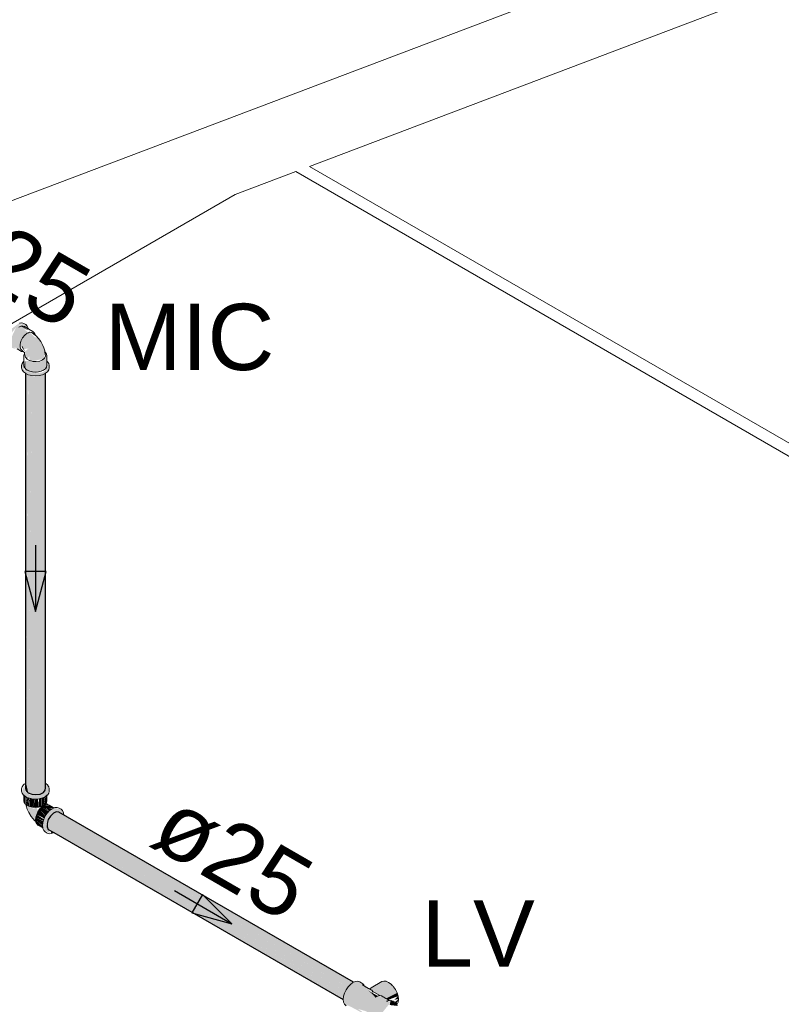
# Model space of a CAD drawing. Header units: millimetres. Extents: x 567 to 934, y -1 to 364.
# Tile 726 of 1056: x 730.94 to 733.24, y 129.03 to 132. Entities that reach past the tile are written whole.
import ezdxf

# ---------------------------------------------------------------- set-up
doc = ezdxf.new("R2010")
doc.units = ezdxf.units.MM
doc.header["$MEASUREMENT"] = 0
doc.linetypes.add('NULL', pattern=[0])
for name, color, linetype, lineweight in [('AF-Condutos', 140, 'Continuous', 25), ('AF-Conexões', 152, 'Continuous', 18), ('AF-Peça de utilização', 152, 'Continuous', 18), ('AF-Sentido conduto', 140, 'Continuous', 30), ('AF-Textos conduto', 7, 'Continuous', 9), ('Textos', 7, 'Continuous', 9)]:
    doc.layers.add(name, color=color, linetype=linetype, lineweight=lineweight)
doc.layers.add('ARQ FINA', color=8, linetype='Continuous')
doc.styles.add('Arial', font='arial.ttf')

msp = doc.modelspace()

# ---------------------------------------------------------------- hatches: boundary and pattern name
at = {"layer": 'AF-Condutos', "linetype": 'Continuous'}
for points in [[(730.9558, 129.6931), (730.9579, 129.6944), (730.9578, 130.9406)], [(730.9558, 130.9304), (730.9558, 129.6779), (730.9577, 130.9293)], [(730.9579, 129.6947), (730.9646, 130.9265), (730.9578, 130.9296)], [(730.965, 129.6975), (730.9647, 130.9344), (730.9579, 129.6947), (730.9647, 129.6644), (730.9754, 129.6604), (730.9754, 130.9304)], [(730.9647, 130.9263), (730.965, 129.7), (730.9753, 130.9218)], [(730.9754, 129.6604), (730.9879, 129.6593), (730.9879, 130.9293)], [(730.9879, 129.6593), (731.0002, 129.6612), (731.0002, 130.9312)], [(730.9879, 130.923), (730.9879, 129.6593), (731.0002, 130.9239)], [(731.0103, 129.6964), (731.0101, 130.9358), (731.0002, 129.6612), (731.0159, 129.6724), (731.0159, 129.6938), (731.0103, 129.7058)], [(731.0101, 130.9268), (731.0002, 130.9245), (731.0002, 129.6612)], [(731.0103, 129.6964), (731.0159, 130.93), (731.0101, 130.9257)], [(731.0159, 129.6938), (731.0159, 130.9424), (731.0103, 129.7058)], [(731.0159, 129.6724), (731.0166, 130.9305), (731.0159, 130.93)], [(731.0165, 129.6936), (731.0166, 130.9305), (731.0159, 129.698)], [(730.9754, 130.9221), (730.9754, 129.6604), (730.9879, 130.9208)], [(730.9579, 129.6947), (730.9578, 129.6706), (730.9647, 129.6644)], [(731.0754, 129.569), (731.0318, 129.5948), (731.0251, 129.584)], [(731.0571, 129.6064), (731.0493, 129.6071), (731.0318, 129.5948), (731.0751, 129.5691), (731.928, 129.0774), (731.9282, 129.0776), (731.0737, 129.5833), (731.9357, 129.0861), (731.9359, 129.0862), (731.0724, 129.5935), (731.9426, 129.0913), (731.9427, 129.0914)], [(731.9455, 129.0935), (731.0571, 129.6064), (731.9423, 129.0916)], [(731.9414, 129.092), (731.0724, 129.5935), (731.9357, 129.0863)], [(731.9149, 129.0409), (731.9149, 129.0411), (731.0468, 129.5472), (731.9142, 129.0466), (731.9153, 129.0462), (731.0791, 129.5384), (731.9163, 129.0558), (731.9172, 129.0556), (731.0774, 129.5531), (731.9206, 129.067), (731.9216, 129.0668), (731.0754, 129.569), (731.0251, 129.584), (731.0214, 129.5724), (731.0251, 129.5546)], [(731.9345, 129.0868), (731.0737, 129.5833), (731.9279, 129.0778)], [(731.9269, 129.078), (731.0754, 129.569), (731.921, 129.0671)], [(731.9147, 129.0412), (731.9152, 129.046), (731.0458, 129.5478)], [(731.9164, 129.0561), (731.9214, 129.0665), (731.0774, 129.5531)], [(731.9145, 129.0467), (731.9171, 129.0553), (731.0791, 129.5384)]]:
    msp.add_hatch(color=151, dxfattribs=at).paths.add_polyline_path(points)
at = {"layer": 'AF-Conexões', "linetype": 'Continuous'}
for points in [[(730.9283, 131.0038), (730.9065, 131.024), (730.9151, 131.0531), (730.9283, 131.0695), (730.9436, 131.0783), (730.9614, 131.0728), (730.9568, 131.0771), (730.9377, 131.0817), (730.9153, 131.0654), (730.9045, 131.0467), (730.9006, 131.0274), (730.9092, 131.0084)], [(730.9614, 131.0728), (730.9467, 131.0773), (730.9283, 131.0695), (730.9122, 131.0347), (730.9146, 131.0145), (730.944, 130.9962), (730.9376, 131.02), (730.9648, 131.0525), (730.9431, 131.0722), (730.9359, 131.0694), (730.9652, 131.0594)], [(730.9406, 131.0238), (730.9426, 131.0277), (730.9424, 131.0726), (730.9398, 131.0602)], [(730.9482, 131.0727), (730.9431, 131.0722), (730.9652, 131.0594)], [(730.9503, 130.9658), (730.9551, 130.9381), (730.9863, 130.9297), (731.0109, 130.9395), (731.0237, 130.9538), (731.0199, 130.9883), (731.0037, 130.9657), (730.9773, 130.9637), (730.9689, 130.9657), (731.0117, 130.9738), (731.0146, 130.9941), (731.0024, 131.0262), (730.9887, 131.0428), (730.9859, 131.0373), (730.9688, 131.054), (730.9474, 131.0373), (730.9401, 131.018), (730.9475, 131.0032), (730.9652, 131.0047), (730.9536, 130.9951), (730.961, 130.9732), (730.9676, 130.9813), (730.9685, 130.9688)], [(730.955, 130.9952), (730.9475, 131.0119), (730.9442, 131.0106)], [(730.9447, 130.9537), (730.9503, 130.9349), (730.9756, 130.9237), (730.9971, 130.9237), (731.0158, 130.9299), (731.0266, 130.9407), (731.0266, 130.96), (731.0166, 130.9385), (731.0072, 130.9329), (730.9863, 130.9297), (730.9569, 130.9367), (730.9503, 130.9417), (730.9503, 130.9658)], [(730.9527, 130.9485), (730.9558, 130.9443), (730.9558, 130.9699)], [(731.0166, 129.6933), (731.0159, 129.6726), (730.9731, 129.657), (730.9552, 129.668), (730.9531, 129.6877), (730.9463, 129.6713), (730.9503, 129.6581), (730.9756, 129.6469), (730.9971, 129.6469), (731.0211, 129.6572), (731.028, 129.6769)], [(730.9523, 129.6566), (730.9516, 129.6407), (730.9562, 129.6307), (730.9562, 129.6536)], [(730.9567, 129.6331), (730.9689, 129.6233), (730.969, 129.6474), (730.9626, 129.6298), (730.9618, 129.6502)], [(730.9571, 129.6347), (730.9605, 129.6504), (730.9569, 129.6531)], [(730.9626, 129.6298), (730.9677, 129.6483), (730.9619, 129.6509)], [(730.9761, 129.6469), (730.9689, 129.6233), (730.9773, 129.6213), (730.9851, 129.6462)], [(730.9697, 129.6258), (730.9761, 129.6468), (730.9691, 129.6485)], [(730.9941, 129.6467), (730.9863, 129.6461), (730.9773, 129.6213), (730.9953, 129.6213)], [(731.0025, 129.6482), (730.9953, 129.6213), (731.0037, 129.6233)], [(731.0023, 129.6473), (730.9971, 129.6469), (730.9953, 129.6213)], [(731.0097, 129.6505), (731.0037, 129.6233), (731.0109, 129.6265), (731.0153, 129.6529)], [(731.0096, 129.6499), (731.0037, 129.6485), (731.0037, 129.6233)], [(731.0207, 129.6568), (731.0167, 129.6538), (731.0109, 129.6265), (731.0191, 129.6344)], [(730.9579, 129.6295), (730.9731, 129.5937), (730.9864, 129.5809), (730.994, 129.6077), (730.9899, 129.6209), (730.9808, 129.6163), (730.9695, 129.6232)], [(731.0217, 129.6033), (731.0049, 129.6213), (730.999, 129.615), (731.0166, 129.5959)], [(731.0275, 129.6095), (731.0113, 129.6259), (731.0049, 129.6213)], [(731.0258, 129.6093), (731.0049, 129.6213), (731.0216, 129.6034)], [(731.0711, 129.6047), (731.0645, 129.614), (731.0444, 129.6201), (731.022, 129.6038), (731.0112, 129.5851), (731.0073, 129.5658), (731.0112, 129.5511), (731.0306, 129.5436), (731.0171, 129.5707), (731.0438, 129.6076), (731.0691, 129.5995)], [(731.042, 129.6191), (731.0287, 129.6277), (731.0113, 129.6259), (731.0299, 129.6189)], [(731.0318, 129.6141), (731.0113, 129.6259), (731.0272, 129.6099)], [(731.0113, 129.6259), (731.0312, 129.6145), (731.0361, 129.6166)], [(731.008, 129.5724), (730.9875, 129.5912), (730.9867, 129.5833), (731.0074, 129.5664)], [(731.0097, 129.5798), (730.99, 129.5994), (730.9875, 129.5912)], [(731.0076, 129.5728), (731.0093, 129.5786), (730.9875, 129.5912)], [(731.0125, 129.5878), (731.0159, 129.5949), (730.999, 129.615), (730.99, 129.5994)], [(731.009, 129.5804), (731.0112, 129.5851), (730.99, 129.5994)], [(730.9875, 129.5765), (731.0072, 129.5651), (730.9867, 129.5833)], [(731.008, 129.5598), (731.0074, 129.565), (730.9875, 129.5765), (730.99, 129.571)], [(731.035, 129.5422), (731.0417, 129.545), (731.0309, 129.5513)]]:
    msp.add_hatch(color=161, dxfattribs=at).paths.add_polyline_path(points)
at = {"layer": 'AF-Peça de utilização', "linetype": 'Continuous'}
for points in [[(731.9772, 129.0824), (731.9647, 129.0944), (731.9516, 129.0956), (731.9294, 129.0794), (731.9187, 129.0609), (731.9148, 129.0417), (731.9187, 129.0271), (731.9377, 129.0194), (731.9881, 128.9925), (731.9596, 129.0129), (731.9818, 129.0064), (732.0128, 128.9926), (732.0142, 128.987), (732.0303, 128.961), (732.0503, 128.9627), (732.0275, 128.9759), (732.0357, 129.0057), (732.0582, 129.0331), (732.0258, 129.0518), (732.0115, 129.0488), (731.9914, 129.0679), (731.9984, 129.0679), (732.0241, 129.053)], [(732.037, 129.0971), (732.0309, 129.0952), (731.9989, 129.0767), (732.0041, 129.0656), (732.0436, 129.0444), (732.0773, 129.0613), (732.0665, 129.08), (732.0518, 129.0931)], [(732.0191, 129.0518), (731.9914, 129.0679), (732.0107, 129.0495)], [(732.0803, 129.0514), (732.0773, 129.0613), (732.0452, 129.0451), (732.0506, 129.0404)], [(732.0812, 129.0427), (732.0803, 129.0514), (732.0688, 129.0407)], [(732.0793, 129.0219), (732.0771, 129.0267), (732.0579, 129.039), (732.0549, 129.0247)], [(732.0765, 129.0317), (732.0813, 129.042), (732.071, 129.0339)]]:
    msp.add_hatch(color=161, dxfattribs=at).paths.add_polyline_path(points)

# ---------------------------------------------------------------- linework, layer by layer
at = {"layer": 'AF-Condutos'}
for p, q in [((730.9558, 130.9308), (730.9558, 130.9304)), ((730.9558, 130.9304), (730.9558, 129.6779)), ((731.0166, 129.6971), (731.0166, 130.9305)), ((730.9558, 129.6779), (730.9578, 129.6706)), ((731.0159, 129.6724), (731.0166, 129.6797)), ((731.0166, 129.6936), (731.0166, 129.6971)), ((731.0166, 129.6933), (731.0166, 129.6936)), ((731.0166, 129.6797), (731.0166, 129.6933)), ((730.9578, 129.6706), (730.9647, 129.6644)), ((730.9647, 129.6644), (730.9754, 129.6604)), ((730.9754, 129.6604), (730.9879, 129.6593)), ((730.9879, 129.6593), (731.0002, 129.6612)), ((731.0002, 129.6612), (731.0101, 129.6658)), ((731.0101, 129.6658), (731.0159, 129.6724)), ((731.0318, 129.5948), (731.0251, 129.584)), ((731.0404, 129.603), (731.0318, 129.5948)), ((731.0493, 129.6071), (731.0404, 129.603)), ((731.0571, 129.6064), (731.0493, 129.6071)), ((731.9455, 129.0935), (731.0571, 129.6064)), ((731.0251, 129.584), (731.0214, 129.5724)), ((731.0214, 129.5724), (731.0214, 129.562)), ((731.0214, 129.562), (731.0251, 129.5546)), ((731.0251, 129.5546), (731.0417, 129.545)), ((731.0417, 129.545), (731.0419, 129.5449)), ((731.0419, 129.5449), (731.9149, 129.0409)), ((731.946, 129.0932), (731.9455, 129.0935))]:
    msp.add_line(p, q, dxfattribs=at)
at = {"layer": 'AF-Conexões'}
for p, q in [((730.9423, 131.0721), (730.9359, 131.0694)), ((730.9448, 131.0824), (730.9377, 131.0817)), ((730.9431, 131.0722), (730.9423, 131.0721)), ((730.9482, 131.0727), (730.9431, 131.0722)), ((730.9509, 131.0805), (730.9448, 131.0824)), ((730.9533, 131.0712), (730.9482, 131.0727)), ((730.9568, 131.0771), (730.9509, 131.0805)), ((730.9646, 131.0647), (730.9533, 131.0712)), ((730.9614, 131.0728), (730.9568, 131.0771)), ((730.9636, 131.068), (730.9614, 131.0728)), ((730.954, 131.0454), (730.9474, 131.0373)), ((730.9614, 131.0512), (730.954, 131.0454)), ((730.9648, 131.0525), (730.9614, 131.0512)), ((730.9644, 131.0663), (730.9636, 131.068)), ((730.9646, 131.0647), (730.9644, 131.0663)), ((730.9653, 131.0643), (730.9646, 131.0647)), ((730.9656, 131.0528), (730.9648, 131.0525)), ((730.966, 131.0638), (730.9653, 131.0643)), ((730.9688, 131.054), (730.9656, 131.0528)), ((730.9788, 131.0565), (730.966, 131.0638)), ((730.9754, 131.0534), (730.9688, 131.054)), ((730.9816, 131.0485), (730.9754, 131.0534)), ((730.9827, 131.0528), (730.9788, 131.0565)), ((730.9854, 131.0454), (730.9816, 131.0485)), ((730.9852, 131.0474), (730.9827, 131.0528)), ((730.9854, 131.0454), (730.9852, 131.0474)), ((730.9864, 131.0446), (730.9854, 131.0454)), ((730.9887, 131.0428), (730.9864, 131.0446)), ((730.9956, 131.0352), (730.9887, 131.0428)), ((730.9426, 131.0277), (730.9401, 131.018)), ((730.9401, 131.018), (730.9401, 131.0137)), ((730.9401, 131.0137), (730.9401, 131.0101)), ((730.9474, 131.0373), (730.9426, 131.0277)), ((731.0024, 131.0262), (730.9956, 131.0352)), ((731.0087, 131.0142), (731.0024, 131.0262)), ((731.0119, 131.0068), (731.0087, 131.0142)), ((730.9312, 131.0036), (730.944, 130.9962)), ((730.9401, 131.0101), (730.9401, 131.0093)), ((730.9401, 131.0093), (730.9426, 131.0029)), ((730.9426, 131.0029), (730.9427, 131.0026)), ((730.9427, 131.0026), (730.948, 130.9974)), ((730.944, 130.9962), (730.9491, 130.9946)), ((730.948, 130.9974), (730.9506, 130.9948)), ((730.9491, 130.9946), (730.9506, 130.9948)), ((730.9506, 130.9948), (730.9528, 130.9926)), ((730.9527, 130.9883), (730.9516, 130.9831)), ((730.9516, 130.9831), (730.9516, 130.9684)), ((730.9536, 130.9895), (730.9527, 130.9883)), ((730.9528, 130.9926), (730.9533, 130.9907)), ((730.9533, 130.9907), (730.9536, 130.9895)), ((730.9536, 130.9895), (730.9546, 130.986)), ((730.9546, 130.986), (730.9565, 130.9788)), ((731.0133, 131.0015), (731.0119, 131.0068)), ((731.0143, 130.998), (731.0133, 131.0015)), ((731.014, 130.9757), (731.0167, 130.9817)), ((731.0146, 130.9946), (731.0143, 130.998)), ((731.0154, 130.994), (731.0146, 130.9946)), ((731.0146, 130.9941), (731.0146, 130.9946)), ((731.0167, 130.9817), (731.0146, 130.9941)), ((731.0165, 130.9932), (731.0154, 130.994)), ((731.0199, 130.9883), (731.0165, 130.9932)), ((731.0211, 130.9831), (731.0199, 130.9883)), ((731.0211, 130.9675), (731.0211, 130.9831)), ((730.9461, 130.96), (730.9447, 130.9537)), ((730.9447, 130.9537), (730.9447, 130.9469)), ((730.9503, 130.9658), (730.9461, 130.96)), ((730.9516, 130.9667), (730.9503, 130.9658)), ((730.9516, 130.9684), (730.9516, 130.9667)), ((730.9516, 130.9667), (730.9516, 130.9537)), ((730.9516, 130.9537), (730.9527, 130.9485)), ((730.9565, 130.9788), (730.9566, 130.9786)), ((730.9566, 130.9786), (730.961, 130.9732)), ((730.961, 130.9732), (730.9616, 130.9728)), ((730.9616, 130.9728), (730.9685, 130.9688)), ((730.9685, 130.9688), (730.9781, 130.9662)), ((730.9781, 130.9662), (730.9888, 130.9656)), ((730.9888, 130.9656), (730.9991, 130.9672)), ((730.9991, 130.9672), (731.0079, 130.9707)), ((731.0079, 130.9707), (731.0117, 130.9738)), ((731.0117, 130.9738), (731.014, 130.9757)), ((731.0199, 130.9485), (731.0211, 130.9537)), ((731.0211, 130.9667), (731.0211, 130.9675)), ((731.0224, 130.9658), (731.0211, 130.9667)), ((731.0211, 130.9537), (731.0211, 130.9667)), ((731.0235, 130.9642), (731.0224, 130.9658)), ((731.0239, 130.9637), (731.0235, 130.9642)), ((731.0266, 130.96), (731.0239, 130.9637)), ((731.028, 130.9537), (731.0266, 130.96)), ((731.028, 130.9469), (731.028, 130.9537)), ((730.9447, 130.9469), (730.9461, 130.9407)), ((730.9461, 130.9407), (730.9503, 130.9349)), ((730.9503, 130.9349), (730.9558, 130.9308)), ((730.9527, 130.9485), (730.9558, 130.9443)), ((730.9558, 130.9443), (730.9562, 130.9437)), ((730.9558, 130.9308), (730.9569, 130.9299)), ((730.9562, 130.9437), (730.9617, 130.9395)), ((730.9569, 130.9299), (730.9655, 130.9261)), ((730.9617, 130.9395), (730.9689, 130.9363)), ((730.9655, 130.9261), (730.9756, 130.9237)), ((730.9689, 130.9363), (730.9773, 130.9343)), ((730.9756, 130.9237), (730.9863, 130.9229)), ((730.9773, 130.9343), (730.9863, 130.9337)), ((730.9863, 130.9337), (730.9953, 130.9343)), ((730.9863, 130.9229), (730.9971, 130.9237)), ((730.9953, 130.9343), (731.0037, 130.9363)), ((730.9971, 130.9237), (731.0072, 130.9261)), ((731.0037, 130.9363), (731.0109, 130.9395)), ((731.0072, 130.9261), (731.0158, 130.9299)), ((731.0109, 130.9395), (731.0165, 130.9437)), ((731.0158, 130.9299), (731.0166, 130.9305)), ((731.0165, 130.9437), (731.0166, 130.9439)), ((731.0166, 130.9439), (731.0199, 130.9485)), ((731.0166, 130.9305), (731.0224, 130.9349)), ((731.0224, 130.9349), (731.0266, 130.9407)), ((731.0266, 130.9407), (731.028, 130.9469)), ((730.9461, 129.6832), (730.9447, 129.6769)), ((730.9447, 129.6769), (730.9447, 129.6701)), ((730.9503, 129.689), (730.9461, 129.6832)), ((730.9523, 129.6905), (730.9503, 129.689)), ((730.9558, 129.6931), (730.9523, 129.6905)), ((731.0177, 129.6925), (731.0166, 129.6933)), ((731.0224, 129.689), (731.0177, 129.6925)), ((731.0261, 129.6839), (731.0224, 129.689)), ((731.0266, 129.6832), (731.0261, 129.6839)), ((731.028, 129.6769), (731.0266, 129.6832)), ((731.028, 129.6701), (731.028, 129.6769)), ((730.9447, 129.6701), (730.9461, 129.6639)), ((730.9461, 129.6639), (730.9503, 129.6581)), ((730.9503, 129.6581), (730.9516, 129.6572)), ((730.9516, 129.6572), (730.9516, 129.6407)), ((730.9516, 129.6572), (730.9569, 129.6531)), ((730.9569, 129.6531), (730.9655, 129.6493)), ((730.9655, 129.6493), (730.9756, 129.6469)), ((730.9756, 129.6469), (730.9863, 129.6461)), ((730.9863, 129.6461), (730.9971, 129.6469)), ((730.9971, 129.6469), (731.0072, 129.6493)), ((731.0072, 129.6493), (731.0158, 129.6531)), ((731.0158, 129.6531), (731.0211, 129.6572)), ((731.0211, 129.6572), (731.0224, 129.6581)), ((731.0211, 129.6407), (731.0211, 129.6572)), ((731.0224, 129.6581), (731.0266, 129.6639)), ((731.0266, 129.6639), (731.028, 129.6701)), ((730.9516, 129.6407), (730.9527, 129.6355)), ((730.9527, 129.6355), (730.9562, 129.6307)), ((730.9562, 129.6307), (730.9579, 129.6295)), ((730.9579, 129.6295), (730.9617, 129.6265)), ((730.9579, 129.6295), (730.9584, 129.6253)), ((730.9584, 129.6253), (730.9616, 129.6155)), ((730.9616, 129.6155), (730.966, 129.6052)), ((730.9617, 129.6265), (730.9689, 129.6233)), ((730.9689, 129.6233), (730.9773, 129.6213)), ((730.9773, 129.6213), (730.9863, 129.6207)), ((730.9863, 129.6207), (730.9953, 129.6213)), ((730.9953, 129.6213), (731.0037, 129.6233)), ((731.0049, 129.6213), (730.999, 129.615)), ((731.0037, 129.6233), (731.0109, 129.6265)), ((731.0113, 129.6259), (731.0049, 129.6213)), ((731.0109, 129.6265), (731.0165, 129.6307)), ((731.0176, 129.6286), (731.0113, 129.6259)), ((731.0165, 129.6307), (731.0191, 129.6344)), ((731.0222, 129.6291), (731.0176, 129.6286)), ((731.0191, 129.6344), (731.0199, 129.6355)), ((731.0197, 129.6331), (731.0191, 129.6344)), ((731.0204, 129.6316), (731.0197, 129.6331)), ((731.0199, 129.6355), (731.0211, 129.6407)), ((731.0214, 129.6302), (731.0204, 129.6316)), ((731.0222, 129.6291), (731.0214, 129.6302)), ((731.0236, 129.6292), (731.0222, 129.6291)), ((731.0287, 129.6277), (731.0236, 129.6292)), ((731.0429, 129.6195), (731.0287, 129.6277)), ((731.0367, 129.6168), (731.0291, 129.6113)), ((731.0429, 129.6195), (731.0367, 129.6168)), ((731.0444, 129.6201), (731.0429, 129.6195)), ((731.0515, 129.6208), (731.0444, 129.6201)), ((731.0576, 129.6189), (731.0515, 129.6208)), ((731.0634, 129.6155), (731.0576, 129.6189)), ((731.0681, 129.6112), (731.0634, 129.6155)), ((730.966, 129.6052), (730.9731, 129.5937)), ((730.9731, 129.5937), (730.978, 129.5872)), ((730.978, 129.5872), (730.9844, 129.5807)), ((730.9875, 129.5912), (730.9867, 129.5833)), ((730.99, 129.5994), (730.9875, 129.5912)), ((730.9939, 129.6076), (730.99, 129.5994)), ((730.999, 129.615), (730.9939, 129.6076)), ((731.0159, 129.5949), (731.0112, 129.5851)), ((731.022, 129.6038), (731.0159, 129.5949)), ((731.0291, 129.6113), (731.022, 129.6038)), ((731.0711, 129.6047), (731.0681, 129.6112)), ((731.0719, 129.5978), (731.0711, 129.6047)), ((730.9844, 129.5807), (730.9873, 129.5785)), ((730.9867, 129.5833), (730.9873, 129.5785)), ((730.9873, 129.5785), (730.9875, 129.5765)), ((730.9875, 129.5765), (730.99, 129.571)), ((730.99, 129.571), (730.9939, 129.5674)), ((730.9939, 129.5674), (731.0081, 129.5592)), ((731.0083, 129.5752), (731.0073, 129.5658)), ((731.0073, 129.5658), (731.0081, 129.5592)), ((731.0081, 129.5592), (731.0083, 129.5576)), ((731.0112, 129.5851), (731.0083, 129.5752)), ((731.0083, 129.5576), (731.0112, 129.5511)), ((731.0112, 129.5511), (731.0159, 129.5468)), ((731.0159, 129.5468), (731.0218, 129.5434)), ((731.0218, 129.5434), (731.0279, 129.5415)), ((731.0279, 129.5415), (731.035, 129.5422)), ((731.035, 129.5422), (731.0417, 129.545))]:
    msp.add_line(p, q, dxfattribs=at)
at = {"layer": 'AF-Peça de utilização'}
for p, q in [((731.9365, 129.0869), (731.9294, 129.0794)), ((731.9441, 129.0924), (731.9365, 129.0869)), ((731.946, 129.0932), (731.9441, 129.0924)), ((731.9516, 129.0956), (731.946, 129.0932)), ((731.9587, 129.0963), (731.9516, 129.0956)), ((731.9647, 129.0944), (731.9587, 129.0963)), ((731.9742, 129.0888), (731.9647, 129.0944)), ((731.9758, 129.0832), (731.9716, 129.0855)), ((731.9716, 129.0855), (731.9758, 129.0832)), ((731.9768, 129.0852), (731.9742, 129.0888)), ((731.9793, 129.0817), (731.9751, 129.0842)), ((731.9793, 129.0812), (731.9758, 129.0832)), ((731.9791, 129.0818), (731.9768, 129.0852)), ((731.9912, 129.0747), (731.9793, 129.0817)), ((731.9796, 129.0811), (731.9793, 129.0812)), ((731.9893, 129.0757), (731.9796, 129.0811)), ((732.0309, 129.0952), (731.9989, 129.0767)), ((732.037, 129.0971), (732.0309, 129.0952)), ((732.0441, 129.0963), (732.037, 129.0971)), ((732.0518, 129.0931), (732.0441, 129.0963)), ((732.0594, 129.0875), (732.0518, 129.0931)), ((732.0637, 129.083), (732.0594, 129.0875)), ((732.0652, 129.0814), (732.0637, 129.083)), ((732.0665, 129.08), (732.0652, 129.0814)), ((731.9187, 129.0609), (731.9158, 129.051)), ((731.9234, 129.0705), (731.9187, 129.0609)), ((731.9294, 129.0794), (731.9234, 129.0705)), ((731.9912, 129.0747), (731.9893, 129.0757)), ((731.9942, 129.073), (731.9912, 129.0747)), ((731.9953, 129.0738), (731.9942, 129.073)), ((731.9986, 129.0705), (731.9942, 129.073)), ((731.9989, 129.0767), (731.9953, 129.0738)), ((732.001, 129.0694), (731.9986, 129.0705)), ((732.0031, 129.0677), (732.001, 129.0694)), ((732.002, 129.0662), (732.005, 129.0635)), ((732.0252, 129.0529), (732.002, 129.0662)), ((732.0115, 129.0488), (732.0191, 129.0518)), ((732.0191, 129.0518), (732.0165, 129.0511)), ((732.0191, 129.0518), (732.0193, 129.0518)), ((732.0193, 129.0518), (732.0191, 129.0518)), ((732.0233, 129.0529), (732.0193, 129.0518)), ((732.0193, 129.0518), (732.0193, 129.0518)), ((732.0238, 129.053), (732.0233, 129.0529)), ((732.0252, 129.0529), (732.0238, 129.053)), ((732.0302, 129.0523), (732.0252, 129.0529)), ((732.0317, 129.0516), (732.0302, 129.0523)), ((732.0326, 129.0511), (732.0317, 129.0516)), ((732.0726, 129.0711), (732.0665, 129.08)), ((732.0773, 129.0613), (732.0726, 129.0711)), ((732.0803, 129.0514), (732.0773, 129.0613)), ((732.0812, 129.0427), (732.0803, 129.0514)), ((731.9158, 129.051), (731.9148, 129.0417)), ((731.9148, 129.0417), (731.9149, 129.0409)), ((731.9149, 129.0409), (731.9158, 129.0335)), ((731.9158, 129.0335), (731.9187, 129.0271)), ((731.9187, 129.0271), (731.9234, 129.0227)), ((732.0165, 129.0511), (732.0115, 129.0488)), ((732.0349, 129.0498), (732.0326, 129.0511)), ((732.0338, 129.0485), (732.0347, 129.0495)), ((732.0347, 129.0495), (732.0437, 129.0443)), ((732.035, 129.0497), (732.0349, 129.0498)), ((732.0435, 129.0445), (732.035, 129.0497)), ((732.045, 129.0436), (732.0435, 129.0445)), ((732.0456, 129.0432), (732.045, 129.0436)), ((732.0471, 129.0424), (732.045, 129.0436)), ((732.0484, 129.0375), (732.0451, 129.0361)), ((732.0451, 129.0361), (732.0494, 129.0367)), ((732.0472, 129.0422), (732.0456, 129.0432)), ((732.0512, 129.0401), (732.0471, 129.0424)), ((732.0536, 129.0383), (732.0472, 129.0422)), ((732.0498, 129.0377), (732.0484, 129.0375)), ((732.0516, 129.038), (732.0498, 129.0377)), ((732.0542, 129.0384), (732.0512, 129.0401)), ((732.0513, 129.0397), (732.0536, 129.0383)), ((732.0521, 129.0381), (732.0516, 129.038)), ((732.0531, 129.0383), (732.0521, 129.0381)), ((732.0536, 129.0383), (732.0531, 129.0383)), ((732.0542, 129.0384), (732.0536, 129.0383)), ((732.0536, 129.0383), (732.0536, 129.0383)), ((732.0577, 129.039), (732.0542, 129.0384)), ((732.0579, 129.039), (732.0577, 129.039)), ((732.0618, 129.0375), (732.0579, 129.039)), ((732.0657, 129.036), (732.0618, 129.0375)), ((732.0717, 129.0327), (732.0657, 129.036)), ((732.0726, 129.0318), (732.0717, 129.0327)), ((732.0764, 129.0284), (732.0726, 129.0318)), ((732.077, 129.0269), (732.0764, 129.0284)), ((732.077, 129.0269), (732.0773, 129.0272)), ((732.0771, 129.0267), (732.077, 129.0269)), ((732.0773, 129.0272), (732.0774, 129.0274)), ((732.0774, 129.0274), (732.0792, 129.0312)), ((732.0792, 129.0312), (732.0803, 129.0337)), ((732.0803, 129.0337), (732.0813, 129.042)), ((732.0813, 129.042), (732.0812, 129.0427))]:
    msp.add_line(p, q, dxfattribs=at)
at = {"layer": 'AF-Sentido conduto'}
for p, q in [((731.0187, 130.3327), (730.954, 130.3327)), ((730.954, 130.3327), (730.9863, 130.2119)), ((730.9863, 130.2119), (731.0187, 130.3327)), ((731.4903, 129.3583), (731.458, 129.3023)), ((731.5787, 129.2699), (731.4903, 129.3583)), ((731.458, 129.3023), (731.5787, 129.2699))]:
    msp.add_line(p, q, dxfattribs=at)
for points in [[(730.9863, 130.4119), (730.9863, 130.2119)], [(731.4055, 129.3699), (731.5787, 129.2699)]]:
    msp.add_lwpolyline(points, dxfattribs=at)
at = {"layer": 'ARQ FINA', "lineweight": 5}
for p, q in [((734.9888, 132.9944), (727.4487, 130.1376)), ((734.9888, 132.9944), (727.5708, 130.1839)), ((731.8133, 131.5545), (735.0134, 132.7669)), ((733.3431, 130.6712), (731.8133, 131.5545)), ((731.5891, 131.4695), (731.7715, 131.5386)), ((731.7715, 131.5386), (733.3085, 130.6512)), ((728.709, 129.8067), (731.5891, 131.4695))]:
    msp.add_line(p, q, dxfattribs=at)

# ---------------------------------------------------------------- texts
at = {"layer": 'AF-Textos conduto', "linetype": 'NULL', "char_height": 0.2, "width": 0.962805, "attachment_point": 8, "rotation": 329.9999, "line_spacing_factor": 0.6, "style": 'Arial'}
for insert in [(730.8598, 131.1734), (731.5304, 129.3863)]:
    msp.add_mtext('ø25', dxfattribs=dict(at, insert=insert))
at = {"layer": 'Textos', "linetype": 'NULL', "char_height": 0.2, "attachment_point": 7, "line_spacing_factor": 0.6, "style": 'Arial'}
for s, insert, width in [('MIC', (731.1949, 130.9372), 1.02439), ('LV', (732.1511, 129.1406), 0.683537)]:
    msp.add_mtext(s, dxfattribs=dict(at, insert=insert, width=width))

doc.saveas('drawing.dxf')
